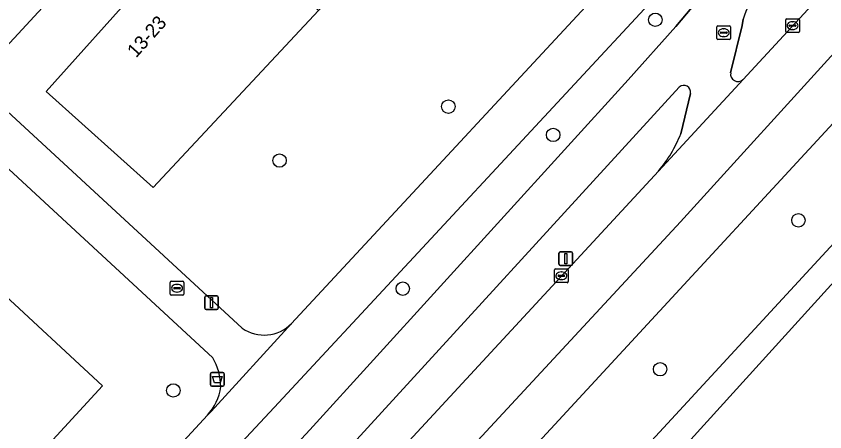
# Model space of a CAD drawing. Extents: x 159039 to 160102, y 381214 to 382524.
# Drawn here: x 159932 to 159990.8, y 382034.4 to 382064.6 of the extents above; entities that cross this region are included whole.
import ezdxf

# ---------------------------------------------------------------- set-up
doc = ezdxf.new("R2010")
doc.units = 0
for name, color, linetype in [('IMGEO_Afvalbak', 7, 'Continuous'), ('IMGEO_Berm_groen', 7, 'Continuous'), ('IMGEO_Boom', 7, 'Continuous'), ('IMGEO_Fietspad_gesloten', 7, 'Continuous'), ('IMGEO_Groenvoorziening', 7, 'Continuous'), ('IMGEO_Kolk', 7, 'Continuous'), ('IMGEO_Lichtmast', 7, 'Continuous'), ('IMGEO_Pand', 7, 'Continuous'), ('IMGEO_Pand_nummerreeks', 7, 'Continuous'), ('IMGEO_Rijbaan_regionaal_gesloten', 7, 'Continuous'), ('IMGEO_Rioolput', 7, 'Continuous'), ('IMGEO_Voetpad_open', 7, 'Continuous')]:
    doc.layers.add(name, color=color, linetype=linetype)

msp = doc.modelspace()

# ---------------------------------------------------------------- linework, layer by layer
at = {"layer": 'IMGEO_Afvalbak'}
for p, q in [((159946.148, 382037.775), (159946.148, 382038.575)), ((159946.148, 382038.575), (159946.148, 382037.775)), ((159946.248, 382038.675), (159947.038, 382038.675)), ((159947.038, 382038.675), (159946.248, 382038.675)), ((159947.138, 382038.575), (159947.138, 382037.775)), ((159947.138, 382037.775), (159947.138, 382038.575)), ((159947.038, 382037.675), (159946.248, 382037.675)), ((159946.248, 382037.675), (159947.038, 382037.675))]:
    msp.add_line(p, q, dxfattribs=at)
msp.add_lwpolyline([(159946.291, 382038.389), (159946.995, 382038.389), (159946.846, 382037.919), (159946.44, 382037.919), (159946.291, 382038.389)], dxfattribs=at)
for centre, start, end in [((159946.248, 382038.575), 90, 180), ((159946.248, 382038.575), 90, 180), ((159947.038, 382038.575), 0, 90), ((159947.038, 382038.575), 360, 90), ((159946.248, 382037.775), 180, 270), ((159946.248, 382037.775), 180, 270), ((159947.038, 382037.775), 270, 0), ((159947.038, 382037.775), 270, 0)]:
    msp.add_arc(centre, 0.1, start, end, dxfattribs=at)
at = {"layer": 'IMGEO_Berm_groen'}
for points in [[(160036.339, 382105.431), (159932.14, 381992.638)], [(159872.226, 381917.285), (159889.261, 381936.647), (159908.644, 381958.347), (159911.309, 381961.236), (160037.041, 382097.494), (160041.888, 382102.515)], [(159984.869, 382059.983), (160019.807, 382097.799)], [(159990.033, 382078.408), (159950.77, 382036.137), (159933.766, 382017.908), (159919.342, 382002.234), (159917.282, 382000), (159900.725, 381982.047), (159902.578, 381980.245), (159907.093, 381985.094), (159918.003, 381996.384), (159953.368, 382034.515)], [(159953.368, 382034.515), (159976.515, 382059.946), (159979.985, 382063.825), (159983.09, 382067.55), (159989.668, 382076.046)], [(159984.886, 382064.363), (159984.797, 382063.91), (159983.972, 382060.464)], [(159980.23, 382059.424), (159955.481, 382032.38), (159920.98, 381995.102), (159909.831, 381983.545), (159907.161, 381980.868), (159904.557, 381978.257), (159904.161, 381977.835), (159903.766, 381977.413), (159902.248, 381975.962), (159903.088, 381975.101), (159904.589, 381976.487), (159915.267, 381986.291), (159923.523, 381993.909)], [(159980.34, 382056.027), (159981.052, 382058.964)], [(159927.258, 381997.699), (159978.731, 382053.321)]]:
    msp.add_lwpolyline(points, dxfattribs=at)
for centre, radius, start, end in [((159993.2, 382061.775), 8.707, 147.11142, 162.70831), ((159984.499, 382060.37), 0.535, 169.86068, 313.73607), ((159980.562, 382059.052), 0.498, 349.79568, 131.74063), ((159971.136, 382059.668), 9.898, 320.11339, 338.41479)]:
    msp.add_arc(centre, radius, start, end, dxfattribs=at)
at = {"layer": 'IMGEO_Boom'}
for centre in [(159978.491, 382064.319), (159963.441, 382058.007), (159971.063, 382055.949), (159951.167, 382054.085), (159988.899, 382049.741), (159960.127, 382044.777), (159978.842, 382038.916), (159943.439, 382037.377)]:
    msp.add_circle(centre, 0.489, dxfattribs=at)
at = {"layer": 'IMGEO_Fietspad_gesloten'}
for points in [[(160031.184, 382122.755), (159998.124, 382086.853), (159997.111, 382086.011), (159989.668, 382076.046), (159983.09, 382067.55), (159979.985, 382063.825), (159976.515, 382059.946), (159953.368, 382034.515), (159918.003, 381996.384), (159907.093, 381985.094), (159902.578, 381980.245), (159898.248, 381975.594), (159887.593, 381964.744), (159883.554, 381960.705), (159881.67, 381958.927), (159861.368, 381938.178), (159856.477, 381933.228)], [(159983.972, 382060.464), (159984.797, 382063.91), (159984.886, 382064.363)], [(159978.731, 382053.321), (159984.869, 382059.983)], [(159884.766, 381958.256), (159889.154, 381962.892), (159899.911, 381973.728), (159902.248, 381975.962), (159903.766, 381977.413), (159904.161, 381977.835), (159904.557, 381978.257), (159907.161, 381980.868), (159909.831, 381983.545), (159920.98, 381995.102), (159955.481, 382032.38), (159980.23, 382059.424)], [(159981.052, 382058.964), (159980.34, 382056.027)]]:
    msp.add_lwpolyline(points, dxfattribs=at)
for centre, radius, start, end in [((159993.2, 382061.775), 8.707, 147.11142, 162.70831), ((159984.499, 382060.37), 0.535, 169.86068, 313.73607), ((159980.562, 382059.052), 0.498, 349.79568, 131.74063), ((159971.136, 382059.668), 9.898, 320.11339, 338.41479)]:
    msp.add_arc(centre, radius, start, end, dxfattribs=at)
at = {"layer": 'IMGEO_Groenvoorziening'}
for points in [[(159957.227, 382090.516), (159948.025, 382080.445), (159950.892, 382077.753), (159957.763, 382085.42), (159965.877, 382078.149), (159955.841, 382066.95), (159954.007, 382064.99), (159941.977, 382052.138), (159934.19, 382059.117), (159941.155, 382066.889), (159938.057, 382069.703), (159930.97, 382062.021)], [(159952.029, 382042.235), (159978.149, 382070.384)], [(159946.303, 382039.742), (159927.602, 382057.033), (159926.937, 382057.649), (159924.95, 382059.491), (159924.215, 382059.972)], [(159921.055, 382058.666), (159916.908, 382051.807), (159924.822, 382044.468), (159926.002, 382045.804), (159928.92, 382043.137), (159930.524, 382044.874), (159938.294, 382037.701), (159926.358, 382024.773), (159914.419, 382011.841), (159903.486, 382000), (159902.48, 381998.91), (159890.541, 381985.979), (159878.602, 381973.047), (159870.838, 381980.213)], [(159931.038, 382057.966), (159948.451, 382041.904)], [(159880.76, 381965.037), (159913.053, 382000), (159945.917, 382035.581)]]:
    msp.add_lwpolyline(points, dxfattribs=at)
for centre, radius, start, end in [((159950.046, 382044.162), 2.765, 234.75755, 315.81321), ((159943.032, 382037.704), 3.854, 358.92249, 31.91835), ((159943.253, 382038.092), 3.661, 316.68957, 352.7791)]:
    msp.add_arc(centre, radius, start, end, dxfattribs=at)
at = {"layer": 'IMGEO_Kolk'}
for p, q in [((159987.972, 382063.467), (159987.972, 382064.319)), ((159988.047, 382064.393), (159988.899, 382064.393)), ((159988.46, 382064.173), (159988.485, 382064.173)), ((159988.973, 382064.319), (159988.973, 382063.467)), ((159988.231, 382063.887), (159988.231, 382063.899)), ((159988.669, 382063.85), (159988.271, 382063.85)), ((159988.274, 382063.936), (159988.672, 382063.936)), ((159988.483, 382063.613), (159988.458, 382063.613)), ((159988.715, 382063.899), (159988.715, 382063.887)), ((159988.899, 382063.393), (159988.047, 382063.393)), ((159971.157, 382045.284), (159971.157, 382046.136)), ((159971.232, 382046.21), (159972.084, 382046.21)), ((159971.645, 382045.99), (159971.67, 382045.99)), ((159972.158, 382046.136), (159972.158, 382045.284)), ((159972.084, 382045.21), (159971.232, 382045.21)), ((159971.416, 382045.704), (159971.416, 382045.716)), ((159971.854, 382045.667), (159971.456, 382045.667)), ((159971.459, 382045.753), (159971.857, 382045.753)), ((159971.668, 382045.43), (159971.643, 382045.43)), ((159971.9, 382045.716), (159971.9, 382045.704))]:
    msp.add_line(p, q, dxfattribs=at)
for points in [[(159987.972, 382063.467), (159987.972, 382064.319)], [(159988.047, 382064.393), (159988.899, 382064.393)], [(159988.973, 382064.319), (159988.973, 382063.467)], [(159988.899, 382063.393), (159988.047, 382063.393)], [(159971.157, 382045.284), (159971.157, 382046.136)], [(159971.232, 382046.21), (159972.084, 382046.21)], [(159972.158, 382046.136), (159972.158, 382045.284)], [(159972.084, 382045.21), (159971.232, 382045.21)]]:
    msp.add_lwpolyline(points, dxfattribs=at)
for centre, radius, start, end in [((159988.049, 382064.317), 0.0765, 91.55205, 178.44795), ((159988.049, 382064.317), 0.0765, 91.55205, 178.44795), ((159988.897, 382064.317), 0.0765, 1.55205, 88.44795), ((159988.897, 382064.317), 0.0765, 1.55205, 88.44795), ((159988.049, 382063.469), 0.0765, 181.55205, 268.44795), ((159988.049, 382063.469), 0.0765, 181.55205, 268.44795), ((159988.271, 382063.896), 0.0403, 85.87752, 175.75265), ((159988.268, 382063.886), 0.0366, 178.93798, 274.71019), ((159988.672, 382063.893), 0.043, 264.86636, 352.45326), ((159988.676, 382063.898), 0.0386, 1.73085, 96.63898), ((159988.897, 382063.469), 0.0765, 271.55205, 358.44795), ((159988.897, 382063.469), 0.0765, 271.55205, 358.44795), ((159971.234, 382046.134), 0.0765, 91.55205, 178.44795), ((159971.234, 382046.134), 0.0765, 91.55205, 178.44795), ((159972.082, 382046.134), 0.0765, 1.55205, 88.44795), ((159972.082, 382046.134), 0.0765, 1.55205, 88.44795), ((159971.234, 382045.286), 0.0765, 181.55205, 268.44795), ((159971.234, 382045.286), 0.0765, 181.55205, 268.44795), ((159971.456, 382045.713), 0.0403, 85.87752, 175.75265), ((159971.453, 382045.703), 0.0366, 178.93798, 274.71019), ((159971.857, 382045.71), 0.043, 264.86636, 352.45326), ((159971.861, 382045.715), 0.0386, 1.73085, 96.63898), ((159972.082, 382045.286), 0.0765, 271.55205, 358.44795), ((159972.082, 382045.286), 0.0765, 271.55205, 358.44795)]:
    msp.add_arc(centre, radius, start, end, dxfattribs=at)
for centre, major_axis, ratio, start_param, end_param in [((159988.459, 382063.893), (-0.387, 0.002), 0.722429, 4.712389, 7.853982), ((159988.484, 382063.893), (-0.39, 0.002), 0.717154, 1.570796, 4.712389), ((159971.644, 382045.71), (-0.387, 0.002), 0.722429, 4.712389, 7.853982), ((159971.669, 382045.71), (-0.39, 0.002), 0.717154, 1.570796, 4.712389)]:
    msp.add_ellipse(centre, major_axis=major_axis, ratio=ratio, start_param=start_param, end_param=end_param, dxfattribs=at)
at = {"layer": 'IMGEO_Lichtmast'}
for p, q in [((159971.485, 382046.562), (159971.485, 382047.362)), ((159971.485, 382047.362), (159971.485, 382046.562)), ((159971.585, 382047.462), (159972.375, 382047.462)), ((159972.375, 382047.462), (159971.585, 382047.462)), ((159972.475, 382047.362), (159972.475, 382046.562)), ((159972.475, 382046.562), (159972.475, 382047.362)), ((159972.375, 382046.462), (159971.585, 382046.462)), ((159971.585, 382046.462), (159972.375, 382046.462)), ((159945.724, 382043.363), (159945.724, 382044.163)), ((159945.724, 382044.163), (159945.724, 382043.363)), ((159945.824, 382044.263), (159946.614, 382044.263)), ((159946.614, 382044.263), (159945.824, 382044.263)), ((159946.714, 382044.163), (159946.714, 382043.363)), ((159946.714, 382043.363), (159946.714, 382044.163)), ((159946.614, 382043.263), (159945.824, 382043.263)), ((159945.824, 382043.263), (159946.614, 382043.263))]:
    msp.add_line(p, q, dxfattribs=at)
for points in [[(159971.905, 382047.337), (159972.055, 382047.337), (159972.055, 382046.587), (159971.905, 382046.587), (159971.905, 382047.337)], [(159946.144, 382044.138), (159946.294, 382044.138), (159946.294, 382043.388), (159946.144, 382043.388), (159946.144, 382044.138)]]:
    msp.add_lwpolyline(points, dxfattribs=at)
for centre, start, end in [((159971.585, 382047.362), 90, 180), ((159971.585, 382047.362), 90, 180), ((159972.375, 382047.362), 0, 90), ((159972.375, 382047.362), 360, 90), ((159971.585, 382046.562), 180, 270), ((159971.585, 382046.562), 180, 270), ((159972.375, 382046.562), 270, 0), ((159972.375, 382046.562), 270, 0), ((159945.824, 382044.163), 90, 180), ((159945.824, 382044.163), 90, 180), ((159946.614, 382044.163), 0, 90), ((159946.614, 382044.163), 360, 90), ((159945.824, 382043.363), 180, 270), ((159945.824, 382043.363), 180, 270), ((159946.614, 382043.363), 270, 0), ((159946.614, 382043.363), 270, 0)]:
    msp.add_arc(centre, 0.1, start, end, dxfattribs=at)
at = {"layer": 'IMGEO_Pand'}
for points in [[(159954.007, 382064.99), (159945.936, 382072.224), (159944.58, 382070.71), (159941.155, 382066.889), (159934.19, 382059.117), (159941.977, 382052.138)], [(159918.588, 382031.944), (159926.358, 382024.773), (159938.294, 382037.701), (159930.524, 382044.874), (159928.92, 382043.137), (159923.38, 382037.134)]]:
    msp.add_lwpolyline(points, close=True, dxfattribs=at)
at = {"layer": 'IMGEO_Rijbaan_regionaal_gesloten'}
for points in [[(159863.621, 381925.29), (159892.348, 381955.101), (159902.631, 381965.986), (159916.205, 381980.354), (159948.066, 382014.844), (159980.312, 382049.642), (160004.13, 382075.818), (160023.37, 382096.527), (160030.835, 382104.457), (160035.49, 382109.654), (160040.107, 382115.62), (160043.032, 382120.201), (160047.957, 382130.21), (160049.7, 382134.405), (160051.027, 382138.476)], [(160054.181, 382135.339), (160051.027, 382138.476), (160049.7, 382134.405), (160047.957, 382130.21), (160043.032, 382120.201), (160040.107, 382115.62), (160035.49, 382109.654), (160030.835, 382104.457), (160023.37, 382096.527), (160004.13, 382075.818), (159980.312, 382049.642), (159948.066, 382014.844), (159916.205, 381980.354), (159902.631, 381965.986), (159892.348, 381955.101), (159863.621, 381925.29), (159866.19, 381922.846), (159876.751, 381933.709), (159905.338, 381963.421), (159908.385, 381966.588), (159925.477, 381984.721), (159925.653, 381984.949)], [(160039.003, 382120.416), (160035.849, 382115.919), (160030.07, 382108.913), (160019.881, 382097.88), (160019.807, 382097.799), (159984.869, 382059.983), (159978.731, 382053.321), (159927.258, 381997.699)], [(159873.9, 381915.731), (160018.218, 382074.759), (160045.107, 382104.389), (160048.445, 382108.34)], [(159932.14, 381992.638), (160036.339, 382105.431)], [(160041.888, 382102.515), (160037.041, 382097.494), (159911.309, 381961.236), (159908.644, 381958.347), (159889.261, 381936.647), (159872.226, 381917.285), (159873.9, 381915.731)]]:
    msp.add_lwpolyline(points, dxfattribs=at)
at = {"layer": 'IMGEO_Rioolput'}
for p, q in [((159982.965, 382062.955), (159982.965, 382063.807)), ((159983.04, 382063.881), (159983.892, 382063.881)), ((159983.453, 382063.661), (159983.478, 382063.661)), ((159983.966, 382063.807), (159983.966, 382062.955)), ((159983.892, 382062.881), (159983.04, 382062.881)), ((159983.224, 382063.375), (159983.224, 382063.387)), ((159983.662, 382063.338), (159983.264, 382063.338)), ((159983.267, 382063.424), (159983.665, 382063.424)), ((159983.476, 382063.101), (159983.451, 382063.101)), ((159983.708, 382063.387), (159983.708, 382063.375)), ((159943.209, 382044.381), (159943.209, 382045.233)), ((159943.284, 382045.307), (159944.136, 382045.307)), ((159944.21, 382045.233), (159944.21, 382044.381)), ((159943.468, 382044.801), (159943.468, 382044.813)), ((159943.906, 382044.764), (159943.508, 382044.764)), ((159943.511, 382044.85), (159943.909, 382044.85)), ((159943.697, 382045.087), (159943.722, 382045.087)), ((159943.952, 382044.813), (159943.952, 382044.801)), ((159944.136, 382044.307), (159943.284, 382044.307)), ((159943.72, 382044.527), (159943.695, 382044.527))]:
    msp.add_line(p, q, dxfattribs=at)
for points in [[(159982.965, 382062.955), (159982.965, 382063.807)], [(159983.04, 382063.881), (159983.892, 382063.881)], [(159983.966, 382063.807), (159983.966, 382062.955)], [(159983.892, 382062.881), (159983.04, 382062.881)], [(159943.209, 382044.381), (159943.209, 382045.233)], [(159943.284, 382045.307), (159944.136, 382045.307)], [(159944.21, 382045.233), (159944.21, 382044.381)], [(159944.136, 382044.307), (159943.284, 382044.307)]]:
    msp.add_lwpolyline(points, dxfattribs=at)
for centre, radius, start, end in [((159983.042, 382063.805), 0.0765, 91.55205, 178.44795), ((159983.042, 382063.805), 0.0765, 91.55205, 178.44795), ((159983.89, 382063.805), 0.0765, 1.55205, 88.44795), ((159983.89, 382063.805), 0.0765, 1.55205, 88.44795), ((159983.042, 382062.957), 0.0765, 181.55205, 268.44795), ((159983.042, 382062.957), 0.0765, 181.55205, 268.44795), ((159983.264, 382063.384), 0.0403, 85.87752, 175.75265), ((159983.261, 382063.374), 0.0366, 178.93798, 274.71019), ((159983.665, 382063.381), 0.043, 264.86636, 352.45326), ((159983.669, 382063.386), 0.0386, 1.73085, 96.63898), ((159983.89, 382062.957), 0.0765, 271.55205, 358.44795), ((159983.89, 382062.957), 0.0765, 271.55205, 358.44795), ((159943.286, 382045.231), 0.0765, 91.55205, 178.44795), ((159943.286, 382045.231), 0.0765, 91.55205, 178.44795), ((159944.134, 382045.231), 0.0765, 1.55205, 88.44795), ((159944.134, 382045.231), 0.0765, 1.55205, 88.44795), ((159943.508, 382044.81), 0.0403, 85.87752, 175.75265), ((159943.505, 382044.8), 0.0366, 178.93798, 274.71019), ((159943.909, 382044.807), 0.043, 264.86636, 352.45326), ((159943.913, 382044.812), 0.0386, 1.73085, 96.63898), ((159943.286, 382044.383), 0.0765, 181.55205, 268.44795), ((159943.286, 382044.383), 0.0765, 181.55205, 268.44795), ((159944.134, 382044.383), 0.0765, 271.55205, 358.44795), ((159944.134, 382044.383), 0.0765, 271.55205, 358.44795)]:
    msp.add_arc(centre, radius, start, end, dxfattribs=at)
for centre, major_axis, ratio, start_param, end_param in [((159983.452, 382063.381), (-0.387, 0.002), 0.722429, 4.712389, 7.853982), ((159983.477, 382063.381), (-0.39, 0.002), 0.717154, 1.570796, 4.712389), ((159943.696, 382044.807), (-0.387, 0.002), 0.722429, 4.712389, 7.853982), ((159943.721, 382044.807), (-0.39, 0.002), 0.717154, 1.570796, 4.712389)]:
    msp.add_ellipse(centre, major_axis=major_axis, ratio=ratio, start_param=start_param, end_param=end_param, dxfattribs=at)
at = {"layer": 'IMGEO_Voetpad_open'}
for points in [[(159924.215, 382059.972), (159924.95, 382059.491), (159926.937, 382057.649), (159930.97, 382062.021), (159938.057, 382069.703), (159941.155, 382066.889), (159944.58, 382070.71), (159941.531, 382073.441), (159944.546, 382076.682), (159947.5, 382073.968), (159950.892, 382077.753), (159948.025, 382080.445), (159957.227, 382090.516)], [(159988.725, 382080.049), (159987.495, 382080.564), (159984.987, 382077.725), (159984.861, 382077.582), (159982.757, 382075.356), (159982.607, 382075.175), (159978.149, 382070.384), (159952.029, 382042.235), (159946.205, 382035.838), (159945.917, 382035.581), (159913.053, 382000), (159880.76, 381965.037), (159869.72, 381955.556), (159862.071, 381947.418), (159861.967, 381947.306), (159856.522, 381941.448), (159851.215, 381935.747), (159849.495, 381933.899)], [(159933.766, 382017.908), (159950.77, 382036.137), (159990.033, 382078.408)], [(159930.97, 382062.021), (159926.937, 382057.649), (159927.602, 382057.033), (159946.303, 382039.742)], [(159948.451, 382041.904), (159931.038, 382057.966)], [(159945.917, 382035.581), (159946.205, 382035.838), (159952.029, 382042.235)]]:
    msp.add_lwpolyline(points, dxfattribs=at)
for centre, radius, start, end in [((159950.046, 382044.162), 2.765, 234.75755, 315.81321), ((159943.032, 382037.704), 3.854, 358.92249, 31.91835), ((159943.253, 382038.092), 3.661, 316.68957, 352.7791)]:
    msp.add_arc(centre, radius, start, end, dxfattribs=at)

# ---------------------------------------------------------------- texts
at = {"layer": 'IMGEO_Pand_nummerreeks'}
msp.add_text('13-23', height=1, rotation=48.133, dxfattribs=at).set_placement((159940.734, 382061.504))

doc.saveas('drawing.dxf')
